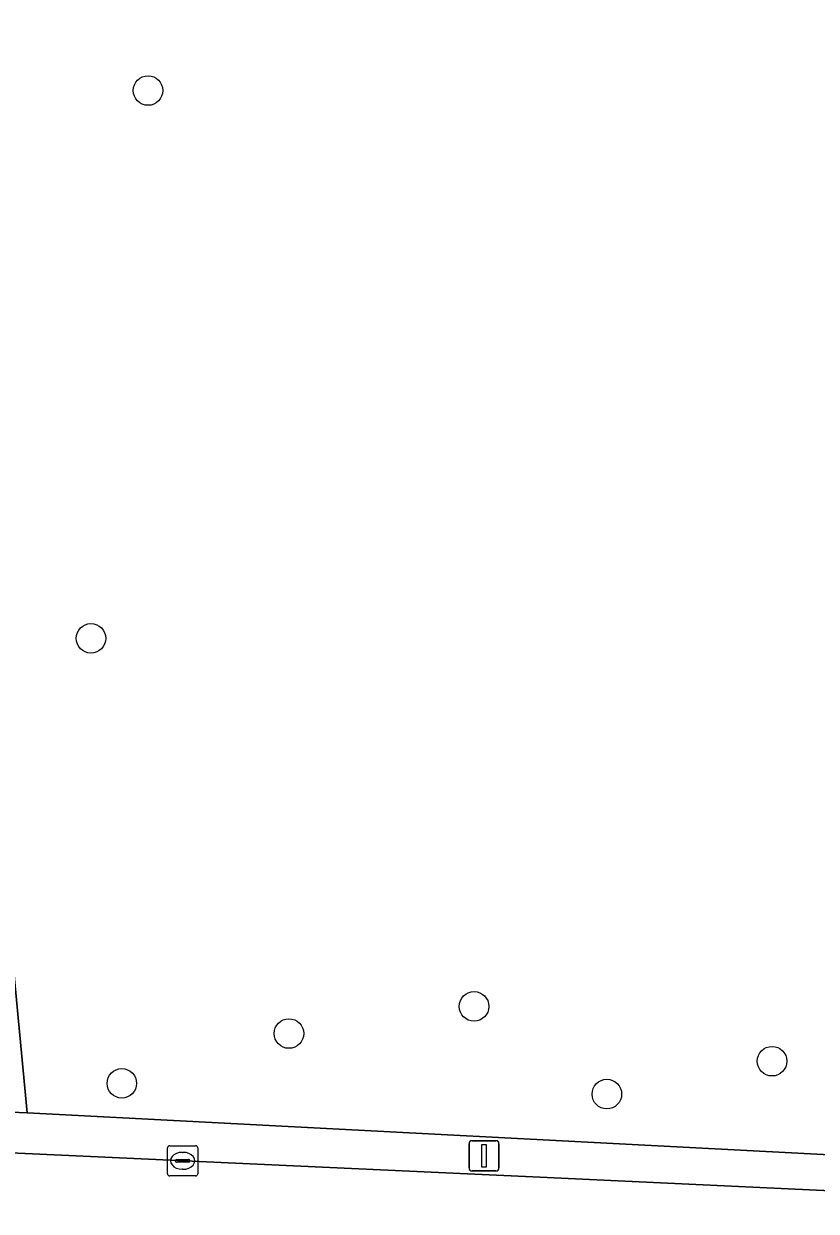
# Model space of a CAD drawing. Extents: x 161248 to 161848, y 384871 to 385383.
# Drawn here: x 161385.59 to 161411.79, y 384952.66 to 384991.92 of the extents above; entities that cross this region are included whole.
import ezdxf

# ---------------------------------------------------------------- set-up
doc = ezdxf.new("R2010")
doc.units = 0
for name, color, linetype in [('IMGEO_Boom', 7, 'Continuous'), ('IMGEO_Groenvoorziening', 7, 'Continuous'), ('IMGEO_Kolk', 7, 'Continuous'), ('IMGEO_Lichtmast', 7, 'Continuous'), ('IMGEO_Rijbaan_lokaal_open', 7, 'Continuous'), ('IMGEO_Voetpad_open', 7, 'Continuous')]:
    doc.layers.add(name, color=color, linetype=linetype)

msp = doc.modelspace()

# ---------------------------------------------------------------- linework, layer by layer
at = {"layer": 'IMGEO_Boom'}
for centre in [(161389.699, 384989.708), (161387.813, 384971.601), (161400.476, 384959.436), (161394.357, 384958.539), (161410.326, 384957.625), (161388.833, 384956.893), (161404.866, 384956.537)]:
    msp.add_circle(centre, 0.489, dxfattribs=at)
at = {"layer": 'IMGEO_Groenvoorziening'}
for points in [[(161424.534, 385000), (161426.767, 385001.869), (161429.448, 385003.612), (161429.001, 385005.73), (161428.963, 385005.723), (161381.538, 384996.968), (161378.531, 384996.444), (161381.658, 384978.992), (161385.169, 384955.944), (161385.699, 384955.916), (161382.254, 384992.314), (161382.704, 384992.395), (161409.099, 384997.144), (161419.747, 384994.367)], [(161426.767, 385001.869), (161424.534, 385000), (161419.747, 384994.367), (161409.099, 384997.144), (161382.704, 384992.395), (161382.254, 384992.314), (161385.699, 384955.916), (161438.755, 384953.144), (161440.288, 384952.96), (161427.248, 384991.885), (161424.179, 384996.091), (161424.75, 384996.95), (161425.408, 384997.745), (161426.145, 384998.467), (161426.954, 384999.107), (161430.009, 385000.952), (161429.448, 385003.612)]]:
    msp.add_lwpolyline(points, close=True, dxfattribs=at)
at = {"layer": 'IMGEO_Kolk'}
for p, q in [((161390.341, 384953.906), (161390.341, 384954.758)), ((161390.416, 384954.832), (161391.268, 384954.832)), ((161391.342, 384954.758), (161391.342, 384953.906)), ((161390.643, 384954.375), (161391.041, 384954.375)), ((161390.829, 384954.612), (161390.854, 384954.612)), ((161390.6, 384954.326), (161390.6, 384954.338)), ((161391.038, 384954.289), (161390.64, 384954.289)), ((161390.852, 384954.052), (161390.827, 384954.052)), ((161391.084, 384954.338), (161391.084, 384954.326)), ((161391.268, 384953.832), (161390.416, 384953.832))]:
    msp.add_line(p, q, dxfattribs=at)
for points in [[(161390.341, 384953.906), (161390.341, 384954.758)], [(161390.416, 384954.832), (161391.268, 384954.832)], [(161391.342, 384954.758), (161391.342, 384953.906)], [(161391.268, 384953.832), (161390.416, 384953.832)]]:
    msp.add_lwpolyline(points, dxfattribs=at)
for centre, radius, start, end in [((161390.418, 384954.756), 0.0765, 91.552, 178.448), ((161390.418, 384954.756), 0.0765, 91.552, 178.448), ((161391.266, 384954.756), 0.0765, 1.552, 88.448), ((161391.266, 384954.756), 0.0765, 1.552, 88.448), ((161390.64, 384954.335), 0.0403, 85.8775, 175.7526), ((161391.045, 384954.337), 0.0386, 1.7309, 96.639), ((161390.637, 384954.325), 0.0366, 178.938, 274.7102), ((161391.041, 384954.332), 0.043, 264.8664, 352.4533), ((161390.418, 384953.908), 0.0765, 181.552, 268.448), ((161390.418, 384953.908), 0.0765, 181.552, 268.448), ((161391.266, 384953.908), 0.0765, 271.552, 358.448), ((161391.266, 384953.908), 0.0765, 271.552, 358.448)]:
    msp.add_arc(centre, radius, start, end, dxfattribs=at)
for centre, major_axis, ratio, start_param, end_param in [((161390.828, 384954.332), (-0.387, 0.002), 0.722429, 4.712389, 7.853982), ((161390.853, 384954.332), (-0.39, 0.002), 0.717154, 1.570796, 4.712389)]:
    msp.add_ellipse(centre, major_axis=major_axis, ratio=ratio, start_param=start_param, end_param=end_param, dxfattribs=at)
at = {"layer": 'IMGEO_Lichtmast'}
for p, q in [((161400.309, 384954.096), (161400.309, 384954.896)), ((161400.309, 384954.896), (161400.309, 384954.096)), ((161400.409, 384954.996), (161401.199, 384954.996)), ((161401.199, 384954.996), (161400.409, 384954.996)), ((161401.299, 384954.896), (161401.299, 384954.096)), ((161401.299, 384954.096), (161401.299, 384954.896)), ((161401.199, 384953.996), (161400.409, 384953.996)), ((161400.409, 384953.996), (161401.199, 384953.996))]:
    msp.add_line(p, q, dxfattribs=at)
msp.add_lwpolyline([(161400.729, 384954.871), (161400.879, 384954.871), (161400.879, 384954.121), (161400.729, 384954.121), (161400.729, 384954.871)], dxfattribs=at)
for centre, start, end in [((161400.409, 384954.896), 90, 180), ((161400.409, 384954.896), 90, 180), ((161401.199, 384954.896), 0, 90), ((161401.199, 384954.896), 360, 90), ((161400.409, 384954.096), 180, 270), ((161400.409, 384954.096), 180, 270), ((161401.199, 384954.096), 270, 0), ((161401.199, 384954.096), 270, 0)]:
    msp.add_arc(centre, 0.1, start, end, dxfattribs=at)
at = {"layer": 'IMGEO_Rijbaan_lokaal_open'}
msp.add_lwpolyline([(161426.573, 384952.665), (161402.419, 384953.798), (161366.213, 384955.463), (161364.762, 384955.736), (161364.406, 384955.834), (161363.914, 384956.01), (161363.438, 384956.23), (161362.985, 384956.491), (161362.556, 384956.792), (161362.157, 384957.13), (161361.789, 384957.502), (161361.455, 384957.906), (161361.159, 384958.338), (161360.903, 384958.794), (161360.689, 384959.272), (161360.518, 384959.767), (161360.392, 384960.275), (161360.312, 384960.792), (161359.166, 384970.229), (161358.591, 384974.963), (161354.008, 385015.984), (161353.49, 385020.627), (161352.463, 385029.816), (161352.337, 385032.267)], dxfattribs=at)
at = {"layer": 'IMGEO_Voetpad_open'}
for points in [[(161354.008, 385015.984), (161358.591, 384974.963), (161359.263, 384975.036), (161359.779, 384970.296), (161359.166, 384970.229), (161360.312, 384960.792), (161360.392, 384960.275), (161360.518, 384959.767), (161360.689, 384959.272), (161360.903, 384958.794), (161361.159, 384958.338), (161361.455, 384957.906), (161361.789, 384957.502), (161362.157, 384957.13), (161362.556, 384956.792), (161362.985, 384956.491), (161363.438, 384956.23), (161363.914, 384956.01), (161364.406, 384955.834), (161364.762, 384955.736), (161366.213, 384955.463), (161402.419, 384953.798), (161426.573, 384952.665)], [(161438.755, 384953.144), (161385.699, 384955.916), (161385.169, 384955.944)]]:
    msp.add_lwpolyline(points, dxfattribs=at)

doc.saveas('drawing.dxf')
